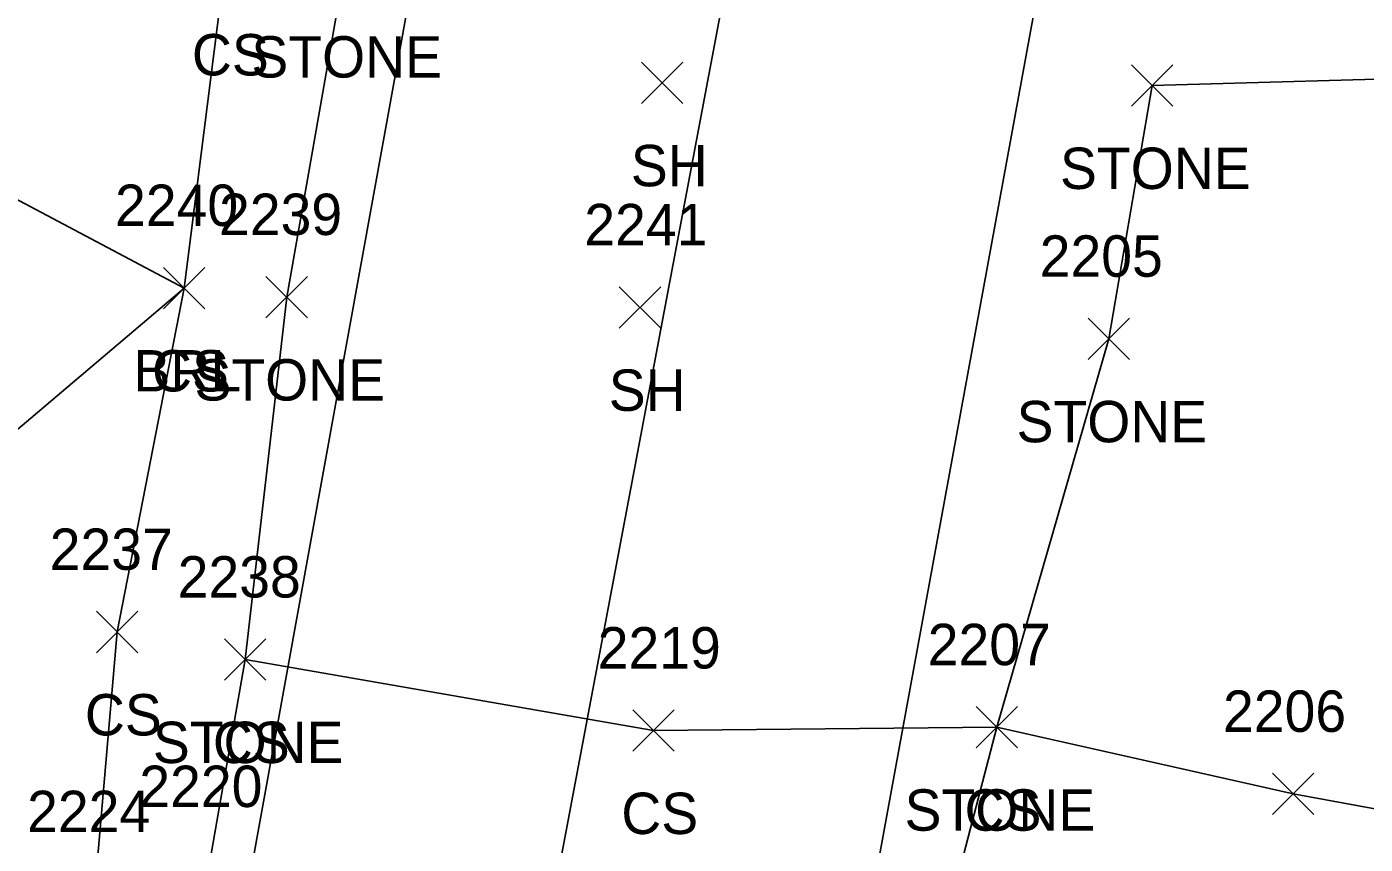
# Model space of a CAD drawing. Extents: x 1472022 to 1479249, y 777216 to 786527.
# Drawn here: x 1473550.5 to 1473615.2, y 779356.8 to 779396.3 of the extents above; entities that cross this region are included whole.
import ezdxf

# ---------------------------------------------------------------- set-up
doc = ezdxf.new("R2010")
doc.units = 0
for name, color, linetype in [('BELB', 7, 'Continuous'), ('L_A', 7, 'Continuous'), ('L_I', 7, 'Continuous'), ('L_TIC', 7, 'Continuous'), ('LABL', 7, 'Continuous'), ('LASF', 7, 'Continuous'), ('LELB', 7, 'Continuous')]:
    doc.layers.add(name, color=color, linetype=linetype)

msp = doc.modelspace()

# ---------------------------------------------------------------- linework, layer by layer
at = {"layer": 'BELB'}
for points in [[(1473646.898, 779823.468), (1473635.717, 779761.397), (1473617.707, 779663.019), (1473604.507, 779591.794), (1473588.927, 779505.832), (1473570.777, 779407.457), (1473559.553, 779345.541)], [(1473663.538, 779820.453), (1473650.783, 779758.616), (1473632.814, 779660.5), (1473616.069, 779571.008), (1473603.542, 779503.106), (1473585.534, 779404.851), (1473573.793, 779342.595)], [(1473676.239, 779818.177), (1473665.15, 779756.222), (1473647.134, 779657.828), (1473630.643, 779568.269), (1473618.222, 779500.379), (1473600.132, 779402.077), (1473588.738, 779339.908)]]:
    msp.add_lwpolyline(points, dxfattribs=at)
at = {"layer": 'L_TIC'}
for points in [[(1473580.229, 779392.603), (1473582.229, 779394.603)], [(1473582.229, 779392.603), (1473580.229, 779394.603)], [(1473603.914, 779392.472), (1473605.914, 779394.472)], [(1473605.914, 779392.472), (1473603.914, 779394.472)], [(1473557.137, 779382.686), (1473559.137, 779384.686)], [(1473559.137, 779382.686), (1473557.137, 779384.686)], [(1473557.137, 779382.686), (1473559.137, 779384.686)], [(1473559.137, 779382.686), (1473557.137, 779384.686)], [(1473562.085, 779382.248), (1473564.085, 779384.248)], [(1473564.085, 779382.248), (1473562.085, 779384.248)], [(1473579.161, 779381.751), (1473581.161, 779383.751)], [(1473581.161, 779381.751), (1473579.161, 779383.751)], [(1473601.815, 779380.231), (1473603.815, 779382.231)], [(1473603.815, 779380.231), (1473601.815, 779382.231)], [(1473553.892, 779366.064), (1473555.892, 779368.064)], [(1473555.892, 779366.064), (1473553.892, 779368.064)], [(1473560.077, 779364.729), (1473562.077, 779366.729)], [(1473562.077, 779364.729), (1473560.077, 779366.729)], [(1473560.077, 779364.729), (1473562.077, 779366.729)], [(1473562.077, 779364.729), (1473560.077, 779366.729)], [(1473596.403, 779361.46), (1473598.403, 779363.46)], [(1473598.403, 779361.46), (1473596.403, 779363.46)], [(1473596.403, 779361.46), (1473598.403, 779363.46)], [(1473598.403, 779361.46), (1473596.403, 779363.46)], [(1473579.816, 779361.299), (1473581.816, 779363.299)], [(1473581.816, 779361.299), (1473579.816, 779363.299)], [(1473610.728, 779358.237), (1473612.728, 779360.237)], [(1473612.728, 779358.237), (1473610.728, 779360.237)]]:
    msp.add_lwpolyline(points, dxfattribs=at)
at = {"layer": 'LABL'}
msp.add_lwpolyline([(1473510.119, 779338.302), (1473516.934, 779352.826), (1473536.941, 779365.742), (1473558.137, 779383.686), (1473523.923, 779401.839)], dxfattribs=at)
at = {"layer": 'LASF'}
msp.add_lwpolyline([(1473633.087, 779342.06), (1473637.365, 779354.762), (1473634.834, 779370.149), (1473634.394, 779386.127), (1473619.749, 779393.899), (1473604.914, 779393.472), (1473602.815, 779381.231), (1473597.403, 779362.46), (1473593.626, 779347.936), (1473579.62, 779350.93), (1473559.31, 779355.605), (1473561.077, 779365.729), (1473563.085, 779383.248), (1473565.836, 779398.856), (1473566.452, 779410.85), (1473556.368, 779410.02), (1473539.023, 779405.146), (1473523.923, 779401.839), (1473511.027, 779390.757), (1473502.061, 779373.783), (1473492.386, 779361.708)], dxfattribs=at)
at = {"layer": 'LELB'}
for points in [[(1473554.901, 779337.019), (1473552.17, 779346.9), (1473553.802, 779354.392), (1473554.892, 779367.064), (1473558.137, 779383.686), (1473560.065, 779398.96), (1473556.368, 779410.02)], [(1473592.018, 779340.28), (1473611.872, 779337.57), (1473629.751, 779333.054), (1473629.364, 779343.911), (1473630.664, 779355.761), (1473611.728, 779359.237), (1473597.403, 779362.46), (1473580.816, 779362.299), (1473561.077, 779365.729)]]:
    msp.add_lwpolyline(points, dxfattribs=at)

# ---------------------------------------------------------------- texts
at = {"layer": 'L_A'}
for s, p in [('CS', (1473558.506, 779393.96)), ('STONE', (1473561.379, 779393.856)), ('SH', (1473579.717, 779388.603)), ('STONE', (1473600.457, 779388.472)), ('BRL', (1473555.681, 779378.686)), ('CS', (1473556.578, 779378.686)), ('STONE', (1473558.628, 779378.248)), ('SH', (1473578.65, 779377.751)), ('STONE', (1473598.358, 779376.231)), ('CS', (1473553.333, 779362.064)), ('STONE', (1473556.62, 779360.729)), ('CS', (1473559.518, 779360.729)), ('CS', (1473579.257, 779357.299)), ('STONE', (1473592.946, 779357.46)), ('CS', (1473595.844, 779357.46))]:
    msp.add_text(s, height=2, dxfattribs=at).set_placement(p)
at = {"layer": 'L_I'}
for s, p in [('2240', (1473554.791, 779386.686)), ('2240', (1473554.791, 779386.686)), ('2239', (1473559.817, 779386.248)), ('2241', (1473577.468, 779385.751)), ('2205', (1473599.476, 779384.231)), ('2237', (1473551.632, 779370.064)), ('2238', (1473557.817, 779368.729)), ('2238', (1473557.817, 779368.729)), ('2207', (1473594.064, 779365.46)), ('2207', (1473594.064, 779365.46)), ('2219', (1473578.116, 779365.299)), ('2206', (1473608.334, 779362.237)), ('2220', (1473555.964, 779358.605)), ('2220', (1473555.964, 779358.605)), ('2224', (1473550.542, 779357.392))]:
    msp.add_text(s, height=2, dxfattribs=at).set_placement(p)

doc.saveas('drawing.dxf')
